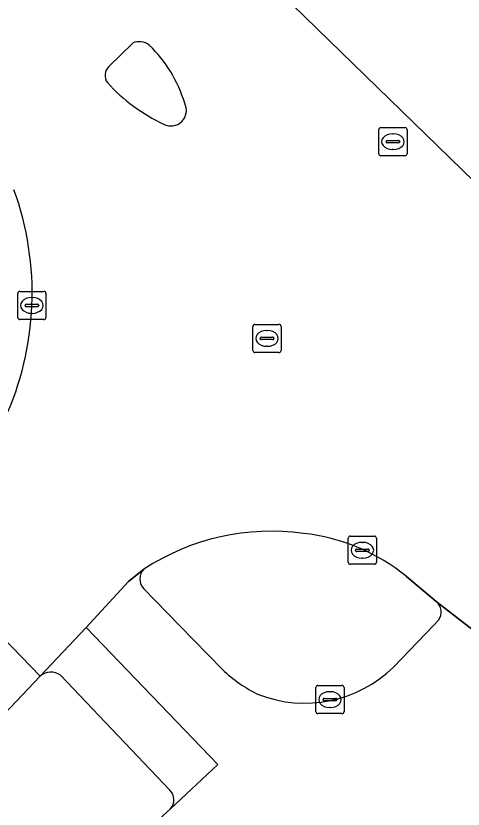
# Model space of a CAD drawing. Extents: x 156141 to 158132, y 385651 to 388333.
# Drawn here: x 156938.11 to 156953.98, y 387243.48 to 387271.63 of the extents above; entities that cross this region are included whole.
import ezdxf

# ---------------------------------------------------------------- set-up
doc = ezdxf.new("R2010")
doc.units = 0
for name, color, linetype in [('IMGEO_Berm_groen', 7, 'Continuous'), ('IMGEO_Fietspad_gesloten', 7, 'Continuous'), ('IMGEO_Kolk', 7, 'Continuous'), ('IMGEO_Rijbaan_lokaal_gesloten', 7, 'Continuous'), ('IMGEO_Rioolput', 7, 'Continuous'), ('IMGEO_Verkeerseiland_gesloten', 7, 'Continuous'), ('IMGEO_Verkeerseiland_groen', 7, 'Continuous'), ('IMGEO_Voetpad_open', 7, 'Continuous')]:
    doc.layers.add(name, color=color, linetype=linetype)

msp = doc.modelspace()

# ---------------------------------------------------------------- linework, layer by layer
at = {"layer": 'IMGEO_Berm_groen'}
for points in [[(156943.569, 387244.157), (156939.693, 387248.232)], [(156938.979, 387248.204), (156930.223, 387238.975), (156930.437, 387238.77), (156911.876, 387219.298), (156915.149, 387216.065), (156939.848, 387240.067)], [(156939.848, 387240.067), (156942.686, 387242.886), (156942.815, 387242.786), (156943.583, 387243.485)]]:
    msp.add_lwpolyline(points, dxfattribs=at)
for centre, radius, start, end in [((156939.354, 387247.752), 0.588, 54.7962, 129.6953), ((156943.256, 387243.814), 0.464, 314.7963, 47.5907)]:
    msp.add_arc(centre, radius, start, end, dxfattribs=at)
at = {"layer": 'IMGEO_Fietspad_gesloten'}
for points in [[(156942.654, 387252.001), (156942.102, 387251.556), (156940.604, 387249.93), (156945.275, 387245.068), (156943.583, 387243.485), (156942.815, 387242.786), (156944.662, 387241.089)], [(156945.437, 387248.434), (156943.911, 387250), (156942.635, 387251.31)], [(156956.111, 387248.455), (156954.117, 387250), (156953.025, 387250.846)], [(156953.11, 387250.187), (156952.931, 387250), (156951.514, 387248.523)]]:
    msp.add_lwpolyline(points, dxfattribs=at)
for centre, radius, start, end in [((156943.021, 387251.645), 0.511, 135.8855, 220.9644), ((156952.724, 387250.472), 0.48, 323.5215, 51.1778), ((156948.354, 387251.78), 4.538, 248.9549, 314.1294), ((156948.96, 387252.161), 5.128, 226.609, 244.1628)]:
    msp.add_arc(centre, radius, start, end, dxfattribs=at)
at = {"layer": 'IMGEO_Kolk'}
for p, q in [((156938.179, 387260.93), (156938.179, 387261.782)), ((156938.254, 387261.856), (156939.106, 387261.856)), ((156939.18, 387261.782), (156939.18, 387260.93)), ((156938.667, 387261.636), (156938.692, 387261.636)), ((156938.438, 387261.35), (156938.438, 387261.362)), ((156938.876, 387261.313), (156938.478, 387261.313)), ((156938.481, 387261.399), (156938.879, 387261.399)), ((156938.922, 387261.362), (156938.922, 387261.35)), ((156938.69, 387261.076), (156938.665, 387261.076)), ((156939.106, 387260.856), (156938.254, 387260.856)), ((156949.904, 387252.243), (156949.904, 387253.095)), ((156949.979, 387253.169), (156950.831, 387253.169)), ((156950.905, 387253.095), (156950.905, 387252.243)), ((156950.392, 387252.949), (156950.417, 387252.949)), ((156950.163, 387252.663), (156950.163, 387252.675)), ((156950.601, 387252.626), (156950.203, 387252.626)), ((156950.206, 387252.712), (156950.604, 387252.712)), ((156950.647, 387252.675), (156950.647, 387252.663)), ((156950.415, 387252.389), (156950.39, 387252.389)), ((156950.831, 387252.169), (156949.979, 387252.169)), ((156948.754, 387246.943), (156948.754, 387247.795)), ((156948.829, 387247.869), (156949.681, 387247.869)), ((156949.755, 387247.795), (156949.755, 387246.943)), ((156949.056, 387247.412), (156949.454, 387247.412)), ((156949.242, 387247.649), (156949.267, 387247.649)), ((156949.013, 387247.363), (156949.013, 387247.375)), ((156949.451, 387247.326), (156949.053, 387247.326)), ((156949.497, 387247.375), (156949.497, 387247.363)), ((156949.681, 387246.869), (156948.829, 387246.869)), ((156949.265, 387247.089), (156949.24, 387247.089))]:
    msp.add_line(p, q, dxfattribs=at)
for points in [[(156938.179, 387260.93), (156938.179, 387261.782)], [(156938.254, 387261.856), (156939.106, 387261.856)], [(156939.18, 387261.782), (156939.18, 387260.93)], [(156939.106, 387260.856), (156938.254, 387260.856)], [(156949.904, 387252.243), (156949.904, 387253.095)], [(156949.979, 387253.169), (156950.831, 387253.169)], [(156950.905, 387253.095), (156950.905, 387252.243)], [(156950.831, 387252.169), (156949.979, 387252.169)], [(156948.754, 387246.943), (156948.754, 387247.795)], [(156948.829, 387247.869), (156949.681, 387247.869)], [(156949.755, 387247.795), (156949.755, 387246.943)], [(156949.681, 387246.869), (156948.829, 387246.869)]]:
    msp.add_lwpolyline(points, dxfattribs=at)
for centre, radius, start, end in [((156938.256, 387261.78), 0.0765, 91.552, 178.448), ((156938.256, 387261.78), 0.0765, 91.552, 178.448), ((156939.104, 387261.78), 0.0765, 1.552, 88.448), ((156939.104, 387261.78), 0.0765, 1.552, 88.448), ((156938.478, 387261.359), 0.0403, 85.8775, 175.7526), ((156938.475, 387261.349), 0.0366, 178.938, 274.7102), ((156938.879, 387261.356), 0.043, 264.8664, 352.4533), ((156938.883, 387261.361), 0.0386, 1.7309, 96.639), ((156938.256, 387260.932), 0.0765, 181.552, 268.448), ((156938.256, 387260.932), 0.0765, 181.552, 268.448), ((156939.104, 387260.932), 0.0765, 271.552, 358.448), ((156939.104, 387260.932), 0.0765, 271.552, 358.448), ((156949.981, 387253.093), 0.0765, 91.552, 178.448), ((156949.981, 387253.093), 0.0765, 91.552, 178.448), ((156950.829, 387253.093), 0.0765, 1.552, 88.448), ((156950.829, 387253.093), 0.0765, 1.552, 88.448), ((156950.203, 387252.672), 0.0403, 85.8775, 175.7526), ((156950.2, 387252.662), 0.0366, 178.938, 274.7102), ((156950.604, 387252.669), 0.043, 264.8664, 352.4533), ((156950.608, 387252.674), 0.0386, 1.7309, 96.639), ((156949.981, 387252.245), 0.0765, 181.552, 268.448), ((156949.981, 387252.245), 0.0765, 181.552, 268.448), ((156950.829, 387252.245), 0.0765, 271.552, 358.448), ((156950.829, 387252.245), 0.0765, 271.552, 358.448), ((156948.831, 387247.793), 0.0765, 91.552, 178.448), ((156948.831, 387247.793), 0.0765, 91.552, 178.448), ((156949.679, 387247.793), 0.0765, 1.552, 88.448), ((156949.679, 387247.793), 0.0765, 1.552, 88.448), ((156949.053, 387247.372), 0.0403, 85.8775, 175.7526), ((156949.458, 387247.374), 0.0386, 1.7309, 96.639), ((156949.05, 387247.362), 0.0366, 178.938, 274.7102), ((156949.454, 387247.369), 0.043, 264.8664, 352.4533), ((156948.831, 387246.945), 0.0765, 181.552, 268.448), ((156948.831, 387246.945), 0.0765, 181.552, 268.448), ((156949.679, 387246.945), 0.0765, 271.552, 358.448), ((156949.679, 387246.945), 0.0765, 271.552, 358.448)]:
    msp.add_arc(centre, radius, start, end, dxfattribs=at)
for centre, major_axis, ratio, start_param, end_param in [((156938.666, 387261.356), (-0.387, 0.002), 0.722429, 4.712389, 7.853982), ((156938.691, 387261.356), (-0.39, 0.002), 0.717154, 1.570796, 4.712389), ((156950.391, 387252.669), (-0.387, 0.002), 0.722429, 4.712389, 7.853982), ((156950.416, 387252.669), (-0.39, 0.002), 0.717154, 1.570796, 4.712389), ((156949.241, 387247.369), (-0.387, 0.002), 0.722429, 4.712389, 7.853982), ((156949.266, 387247.369), (-0.39, 0.002), 0.717154, 1.570796, 4.712389)]:
    msp.add_ellipse(centre, major_axis=major_axis, ratio=ratio, start_param=start_param, end_param=end_param, dxfattribs=at)
at = {"layer": 'IMGEO_Rijbaan_lokaal_gesloten'}
for points in [[(156958.491, 387256.07), (156958.567, 387255.991), (156960.84, 387253.61), (156962.022, 387252.337), (156965.158, 387255.083), (156964.035, 387256.218), (156961.662, 387258.661), (156943.639, 387276.201)], [(156944.192, 387275.84), (156943.639, 387276.201), (156961.662, 387258.661)], [(156941.414, 387269.834), (156942.257, 387270.67)], [(156937.713, 387257.312), (156937.633, 387257.199), (156937.31, 387256.743), (156935.602, 387254.979), (156934, 387253.346), (156938.979, 387248.204), (156940.604, 387249.93), (156942.102, 387251.556), (156942.654, 387252.001)], [(156951.973, 387251.738), (156953.025, 387250.846), (156954.117, 387250), (156956.111, 387248.455), (156957.287, 387247.497), (156960.995, 387251.432), (156959.841, 387252.607), (156957.43, 387254.823)], [(156888.138, 387194.282), (156889.893, 387196.135), (156902.526, 387209.476), (156905.187, 387212.255), (156907.737, 387214.919), (156911.876, 387219.298), (156930.437, 387238.77), (156930.223, 387238.975), (156938.979, 387248.204), (156934, 387253.346), (156930.798, 387250), (156925.047, 387243.989), (156924.829, 387244.202), (156913.363, 387232.176), (156912.298, 387231.059), (156910.423, 387229.092), (156903.978, 387222.333), (156902.515, 387220.799), (156902.19, 387220.458), (156890.27, 387207.768), (156882.613, 387199.735)]]:
    msp.add_lwpolyline(points, dxfattribs=at)
for centre, radius, start, end in [((156942.484, 387270.122), 0.594, 52.4222, 112.4904), ((156939.504, 387267.144), 4.802, 16.8051, 45.8964), ((156941.708, 387269.517), 0.432, 132.8674, 215.9105), ((156946.136, 387273.631), 6.473, 222.4311, 244.54), ((156943.608, 387268.279), 0.554, 242.6707, 27.0991), ((156927.944, 387261.789), 10.746, 335.3804, 19.9659), ((156947.168, 387245.091), 8.253, 82.0365, 123.154), ((156947.553, 387246.294), 7.012, 50.9312, 83.798)]:
    msp.add_arc(centre, radius, start, end, dxfattribs=at)
at = {"layer": 'IMGEO_Rioolput'}
for p, q in [((156951.062, 387267.668), (156951.914, 387267.668)), ((156950.987, 387266.742), (156950.987, 387267.594)), ((156951.475, 387267.448), (156951.5, 387267.448)), ((156951.988, 387267.594), (156951.988, 387266.742)), ((156951.246, 387267.162), (156951.246, 387267.174)), ((156951.684, 387267.125), (156951.286, 387267.125)), ((156951.289, 387267.211), (156951.687, 387267.211)), ((156951.73, 387267.174), (156951.73, 387267.162)), ((156951.498, 387266.888), (156951.473, 387266.888)), ((156951.914, 387266.668), (156951.062, 387266.668)), ((156946.594, 387260.686), (156947.446, 387260.686)), ((156946.519, 387259.76), (156946.519, 387260.612)), ((156947.007, 387260.466), (156947.032, 387260.466)), ((156947.52, 387260.612), (156947.52, 387259.76)), ((156946.778, 387260.18), (156946.778, 387260.192)), ((156947.216, 387260.143), (156946.818, 387260.143)), ((156946.821, 387260.229), (156947.219, 387260.229)), ((156947.262, 387260.192), (156947.262, 387260.18)), ((156947.03, 387259.906), (156947.005, 387259.906)), ((156947.446, 387259.686), (156946.594, 387259.686))]:
    msp.add_line(p, q, dxfattribs=at)
for points in [[(156951.062, 387267.668), (156951.914, 387267.668)], [(156950.987, 387266.742), (156950.987, 387267.594)], [(156951.988, 387267.594), (156951.988, 387266.742)], [(156951.914, 387266.668), (156951.062, 387266.668)], [(156946.594, 387260.686), (156947.446, 387260.686)], [(156946.519, 387259.76), (156946.519, 387260.612)], [(156947.52, 387260.612), (156947.52, 387259.76)], [(156947.446, 387259.686), (156946.594, 387259.686)]]:
    msp.add_lwpolyline(points, dxfattribs=at)
for centre, radius, start, end in [((156951.064, 387267.592), 0.0765, 91.552, 178.448), ((156951.064, 387267.592), 0.0765, 91.552, 178.448), ((156951.912, 387267.592), 0.0765, 1.552, 88.448), ((156951.912, 387267.592), 0.0765, 1.552, 88.448), ((156951.286, 387267.171), 0.0403, 85.8775, 175.7526), ((156951.283, 387267.161), 0.0366, 178.938, 274.7102), ((156951.687, 387267.168), 0.043, 264.8664, 352.4533), ((156951.691, 387267.173), 0.0386, 1.7309, 96.639), ((156951.064, 387266.744), 0.0765, 181.552, 268.448), ((156951.064, 387266.744), 0.0765, 181.552, 268.448), ((156951.912, 387266.744), 0.0765, 271.552, 358.448), ((156951.912, 387266.744), 0.0765, 271.552, 358.448), ((156946.596, 387260.61), 0.0765, 91.552, 178.448), ((156946.596, 387260.61), 0.0765, 91.552, 178.448), ((156947.444, 387260.61), 0.0765, 1.552, 88.448), ((156947.444, 387260.61), 0.0765, 1.552, 88.448), ((156946.818, 387260.189), 0.0403, 85.8775, 175.7526), ((156946.815, 387260.179), 0.0366, 178.938, 274.7102), ((156947.219, 387260.186), 0.043, 264.8664, 352.4533), ((156947.223, 387260.191), 0.0386, 1.7309, 96.639), ((156946.596, 387259.762), 0.0765, 181.552, 268.448), ((156946.596, 387259.762), 0.0765, 181.552, 268.448), ((156947.444, 387259.762), 0.0765, 271.552, 358.448), ((156947.444, 387259.762), 0.0765, 271.552, 358.448)]:
    msp.add_arc(centre, radius, start, end, dxfattribs=at)
for centre, major_axis, ratio, start_param, end_param in [((156951.474, 387267.168), (-0.387, 0.002), 0.722429, 4.712389, 7.853982), ((156951.499, 387267.168), (-0.39, 0.002), 0.717154, 1.570796, 4.712389), ((156947.006, 387260.186), (-0.387, 0.002), 0.722429, 4.712389, 7.853982), ((156947.031, 387260.186), (-0.39, 0.002), 0.717154, 1.570796, 4.712389)]:
    msp.add_ellipse(centre, major_axis=major_axis, ratio=ratio, start_param=start_param, end_param=end_param, dxfattribs=at)
at = {"layer": 'IMGEO_Verkeerseiland_gesloten'}
msp.add_lwpolyline([(156942.257, 387270.67), (156941.414, 387269.834)], dxfattribs=at)
for centre, radius, start, end in [((156942.484, 387270.122), 0.594, 52.4222, 112.4904), ((156939.504, 387267.144), 4.802, 16.8051, 45.8964), ((156941.708, 387269.517), 0.432, 132.8674, 215.9105), ((156946.136, 387273.631), 6.473, 222.4311, 244.54), ((156943.608, 387268.279), 0.554, 242.6707, 27.0991)]:
    msp.add_arc(centre, radius, start, end, dxfattribs=at)
at = {"layer": 'IMGEO_Verkeerseiland_groen'}
for points in [[(156953.025, 387250.846), (156951.973, 387251.738)], [(156942.635, 387251.31), (156943.911, 387250), (156945.437, 387248.434)], [(156951.514, 387248.523), (156952.931, 387250), (156953.11, 387250.187)]]:
    msp.add_lwpolyline(points, dxfattribs=at)
for centre, radius, start, end in [((156927.944, 387261.789), 10.746, 335.3804, 19.9659), ((156947.168, 387245.091), 8.253, 82.0365, 123.154), ((156947.553, 387246.294), 7.012, 50.9312, 83.798), ((156943.021, 387251.645), 0.511, 135.8855, 220.9644), ((156952.724, 387250.472), 0.48, 323.5215, 51.1778), ((156948.354, 387251.78), 4.538, 248.9549, 314.1294), ((156948.96, 387252.161), 5.128, 226.609, 244.1628)]:
    msp.add_arc(centre, radius, start, end, dxfattribs=at)
at = {"layer": 'IMGEO_Voetpad_open'}
for points in [[(156943.583, 387243.485), (156945.275, 387245.068), (156940.604, 387249.93), (156938.979, 387248.204)], [(156939.693, 387248.232), (156943.569, 387244.157)]]:
    msp.add_lwpolyline(points, dxfattribs=at)
for centre, radius, start, end in [((156939.354, 387247.752), 0.588, 54.7962, 129.6953), ((156943.256, 387243.814), 0.464, 314.7963, 47.5907)]:
    msp.add_arc(centre, radius, start, end, dxfattribs=at)

doc.saveas('drawing.dxf')
